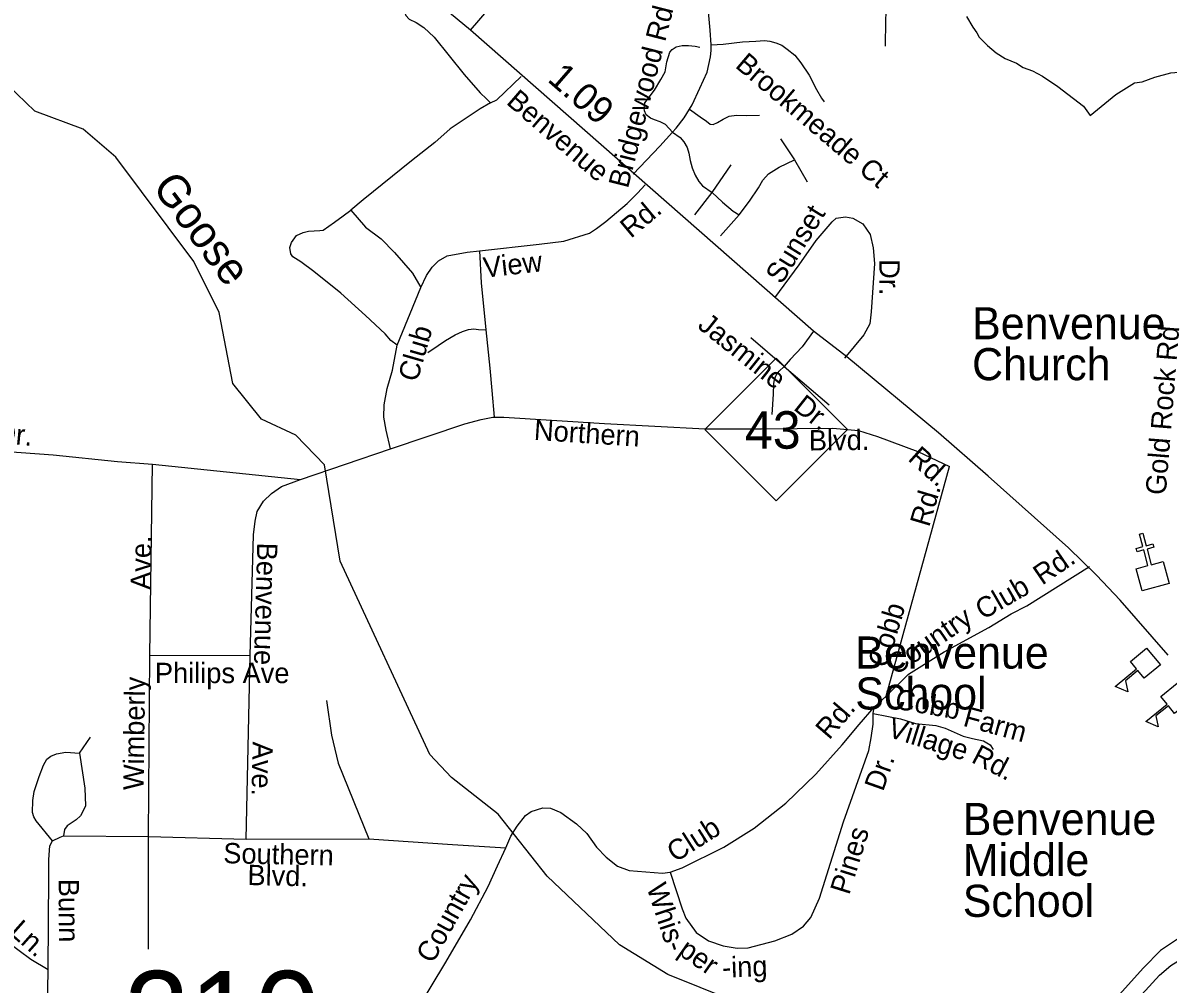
# Model space of a CAD drawing. Extents: x 2220236 to 2384410, y 720751 to 894131.
# Drawn here: x 2347089 to 2352437, y 812432 to 816921 of the extents above; entities that cross this region are included whole.
import ezdxf

# ---------------------------------------------------------------- set-up
doc = ezdxf.new("R2010")
doc.units = 0
for name, color, linetype in [('Exist Cultural Church CELL', 7, 'Continuous'), ('Exist Cultural Church Label', 7, 'Continuous'), ('Exist Cultural Educational Facility Elementary CELL', 7, 'Continuous'), ('Exist Cultural Educational Facility Elementary Label', 7, 'Continuous'), ('Exist Hydrographic Creek Single Shore', 7, 'Continuous'), ('Exist Hydrographic Creek Single Shore Label', 7, 'Continuous'), ('Exist Road Non-System Type 51', 7, 'Continuous'), ('Exist Road Non-System Type 51 Label', 7, 'Continuous'), ('Exist Road Primary NC Label', 7, 'Continuous'), ('Exist Road Primary NC Service Mileage Hundredths English Label', 7, 'Continuous'), ('Exist Road Primary NC Shield CELL', 7, 'Continuous'), ('Exist Road Primary NC Shield Number Label', 7, 'Continuous'), ('Exist Road Primary NC UnDivided 4 Lane Attributed', 7, 'Continuous'), ('Exist Road Secondary Structure Standard Bridge Number Label', 7, 'Continuous'), ('Exist Road Secondary Type 51 Attributed', 7, 'Continuous')]:
    doc.layers.add(name, color=color, linetype=linetype)

msp = doc.modelspace()

# ---------------------------------------------------------------- linework, layer by layer
at = {"layer": 'Exist Cultural Church CELL'}
msp.add_lwpolyline([(2352287.8, 814371.1), (2352342.7, 814386.1), (2352322.8, 814459.6), (2352292, 814451.3), (2352287.8, 814466.7), (2352318.7, 814475), (2352303, 814533.1), (2352318.5, 814537.3), (2352334.2, 814479.2), (2352365, 814487.5), (2352369.2, 814472.1), (2352338.3, 814463.8), (2352358.2, 814390.3), (2352413.9, 814405.2), (2352441.6, 814302.4), (2352315.5, 814268.4)], close=True, dxfattribs=at)
at = {"layer": 'Exist Cultural Educational Facility Elementary CELL'}
for points in [[(2352400.6, 813922.5), (2352324.7, 813860.5), (2352295.6, 813896.2), (2352237.5, 813848.7), (2352248.5, 813796.9), (2352190, 813822.3), (2352289.5, 813903.6), (2352260.4, 813939.2), (2352336.2, 814001.2)], [(2352543, 813758.3), (2352467.2, 813696.4), (2352438.1, 813732), (2352379.9, 813684.5), (2352390.9, 813632.7), (2352332.5, 813658.1), (2352432, 813739.4), (2352402.9, 813775.1), (2352478.7, 813837)]]:
    msp.add_lwpolyline(points, close=True, dxfattribs=at)
at = {"layer": 'Exist Hydrographic Creek Single Shore'}
msp.add_lwpolyline([(2350561.5, 812292.1), (2350100.5, 812476.8), (2349874.6, 812615.2), (2349537.5, 812936.3), (2349308.6, 813225.6), (2349090.4, 813397.2), (2348988.5, 813504.7), (2348569.6, 814406.5), (2348497.4, 814856.5), (2348362.5, 814995.4), (2348203.6, 815071), (2348068.5, 815236.2), (2348005.5, 815568.4), (2347886.6, 815806.3), (2347522.4, 816293.7), (2347370.4, 816425.3), (2347144.5, 816508), (2347018.6, 816630.8)], dxfattribs=at)
at = {"layer": 'Exist Road Non-System Type 51'}
for p, q in [((2349302.3, 816562.3), (2349415.1, 816670.2)), ((2349271.5, 816546.9), (2349302.3, 816562.3)), ((2350627, 816379), (2350692.4, 816280.8)), ((2350692.4, 816280.8), (2350751.8, 816178.2)), ((2350307.2, 816128.5), (2350396.6, 816258.5)), ((2350227.1, 816025), (2350307.2, 816128.5)), ((2350433.7, 816024.3), (2350346, 815926.8)), ((2348836.7, 815415.9), (2348947.4, 815685.1)), ((2350643.3, 815315.5), (2350487.2, 815450.8)), ((2350643.3, 815315.5), (2350854.4, 815137)), ((2348384.5, 814788.8), (2348804.7, 814931.8)), ((2347681.3, 813967.7), (2347693.3, 814859.4)), ((2347693.3, 814859.4), (2348384.5, 814788.8)), ((2351119.6, 813776), (2351416.4, 814849.1)), ((2347674.5, 813120.5), (2347681.3, 813967.7)), ((2347681.3, 813967.7), (2348150.4, 813966.3)), ((2348131.8, 813109.1), (2348150.4, 813966.3)), ((2351064.3, 813725.3), (2351119.6, 813776)), ((2351058.7, 813695.3), (2351064.3, 813725.3)), ((2347353.5, 813510), (2347404.4, 813584.7)), ((2347278.8, 813123.9), (2347674.5, 813120.5)), ((2347674.5, 813120.5), (2348131.8, 813109.1)), ((2348131.8, 813109.1), (2348704.7, 813109.6))]:
    msp.add_line(p, q, dxfattribs=at)
for points in [[(2351155.9, 817884.1), (2351143.1, 817535.8), (2351129.4, 817232.8), (2351122.6, 817094.2), (2351117.5, 816929.9), (2351115.7, 816811.8)], [(2349178.8, 816886.5), (2349265.8, 816987.6), (2349286.9, 817056.4), (2349326.2, 817102.7), (2349411.8, 817199.6), (2349461, 817265.6), (2349487.6, 817327.3), (2349543.8, 817459.3), (2349584.5, 817508.4), (2349621.7, 817546.3), (2349655.4, 817588.5), (2349683.5, 817625)], [(2350302.9, 816819.1), (2350298.6, 816886.7), (2350291.7, 816955.1), (2350284.9, 817020.2), (2350263.8, 817202.3)], [(2348992.7, 817043.3), (2348903.6, 817008.3), (2348883.7, 816996.1), (2348874, 816979.9), (2348872.1, 816967.8), (2348876.3, 816956), (2348892.5, 816938.2), (2348924.7, 816922.5), (2348960.9, 816899), (2349009.4, 816853.5), (2349149.5, 816679.4), (2349224.4, 816594.2), (2349252.8, 816566.6), (2349271.5, 816546.9)], [(2351494.8, 816951.1), (2351524.2, 816901.2), (2351543.4, 816875.2), (2351553.7, 816853.6), (2351592.7, 816814.8), (2351633.7, 816781.6), (2351676.3, 816754.8), (2351728.3, 816732.7), (2351760.1, 816712.9), (2351803.2, 816697), (2351850.8, 816672.1), (2351921.1, 816624.4), (2352041.3, 816531.4), (2352073, 816488.3), (2352193.2, 816585.9), (2352279.3, 816640.3), (2352315.6, 816644.9), (2352374.6, 816667.5), (2352449.9, 816687.7), (2352546.1, 816695.6), (2352648.6, 816699.6)], [(2350122, 816410.2), (2350088.8, 816446), (2350065.1, 816459.3), (2350038.3, 816468.3), (2350019, 816475.7), (2349999.6, 816492.1), (2349990.7, 816509.9), (2349989.2, 816523.3), (2349992.2, 816547.1), (2350013, 816573.9), (2350038.3, 816606.6), (2350068, 816657.2), (2350087.3, 816692.9), (2350096.3, 816739), (2350109.6, 816783.6), (2350120.1, 816797), (2350139.4, 816808.9), (2350167.6, 816814.9), (2350197.4, 816814.9), (2350228.6, 816811.9), (2350249.4, 816807.4)], [(2350201.4, 816518), (2350213.9, 816538.4), (2350249.8, 816615.4), (2350284, 816690.7), (2350299.4, 816762.6), (2350302.9, 816791.7), (2350302.9, 816819.1)], [(2350302.9, 816819.1), (2350358.5, 816821.6), (2350449.1, 816831.9), (2350510.7, 816835.3), (2350551.7, 816838.8), (2350577.4, 816835.3), (2350604.8, 816828.5), (2350632.1, 816816.5), (2350657.8, 816797.7), (2350693.7, 816770.3), (2350721.1, 816734.4), (2350760.4, 816676.2), (2350794.6, 816609.4), (2350818.6, 816570), (2350830.5, 816552.9)], [(2349271.5, 816546.9), (2349223.6, 816519.6), (2349083.3, 816425.4), (2349011.5, 816362.1), (2348903.7, 816276.5), (2348678, 816095.1), (2348619.8, 816045.5)], [(2350122, 816410.2), (2350138.7, 816428.8), (2350176.3, 816476.8), (2350201.4, 816518)], [(2350201.4, 816518), (2350250.9, 816482.4), (2350280.6, 816461.6), (2350298.4, 816448.2), (2350311.8, 816446.7), (2350332.6, 816455.6), (2350359.4, 816472), (2350386.1, 816485.4), (2350421.8, 816489.8), (2350469.4, 816488.4), (2350528.9, 816489.8)], [(2349938.5, 816214.9), (2350063.4, 816345), (2350122, 816410.2)], [(2350122, 816410.2), (2350157.2, 816385.7), (2350175.1, 816364.9), (2350191.4, 816339.6), (2350198.8, 816312.8), (2350204.8, 816278.6), (2350213.7, 816244.4), (2350228.6, 816210.2), (2350244.9, 816180.4), (2350262.8, 816159.6), (2350307.2, 816128.5)], [(2350433.7, 816024.3), (2350481.3, 816089), (2350524.4, 816149.9), (2350543.7, 816187.1), (2350570.5, 816215.4), (2350621, 816246.6), (2350692.4, 816280.8)], [(2349766.6, 815960.7), (2349811.1, 815993.3), (2349910.3, 816077.1), (2349958.2, 816125.1), (2349994.1, 816164.4)], [(2350307.2, 816128.5), (2350356.4, 816083.8), (2350405.5, 816042.1), (2350433.7, 816024.3)], [(2348836.7, 815415.9), (2348806.4, 815437.7), (2348780.1, 815469.2), (2348689.2, 815554.1), (2348573.9, 815658.7), (2348446.8, 815759.1), (2348386.3, 815804.5), (2348349.9, 815828), (2348339.8, 815841.8), (2348335.5, 815871.8), (2348343.2, 815895.9), (2348366.8, 815928.1), (2348396.7, 815942.6), (2348422.4, 815948.8), (2348474.5, 815951.3), (2348490.5, 815953.6), (2348544.5, 815990.7), (2348583.9, 816019.8), (2348619.8, 816045.5)], [(2348619.8, 816045.5), (2348689.1, 815967.6), (2348760.9, 815912.8), (2348824.2, 815847.8), (2348908.6, 815752.8), (2348947.4, 815685.1)], [(2350600.5, 815636.4), (2350713.4, 815790.5), (2350793.8, 815905.1), (2350867.1, 815992.2), (2350887.1, 816008.4), (2350930.8, 816015), (2350964.8, 816009.4), (2351011.2, 815981.9), (2351045.2, 815932.5), (2351058.9, 815870.9), (2351065.7, 815797.3), (2351050.3, 815571.4), (2351043.5, 815514.9), (2351016.1, 815463.6), (2350925.5, 815355.7)], [(2349220.3, 815856.2), (2349498.8, 815887.7), (2349614.4, 815900.8), (2349734.1, 815938.5), (2349766.6, 815960.7)], [(2348947.4, 815685.1), (2348972.7, 815741.6), (2349000.4, 815779.7), (2349029.9, 815810.1), (2349069.6, 815832.6), (2349163.4, 815849.8), (2349220.3, 815856.2)], [(2349220.3, 815856.2), (2349228.7, 815706.6), (2349250.9, 815487.5)], [(2348979, 815381.4), (2349028.6, 815413.9), (2349062.8, 815437.9), (2349107.3, 815463.5), (2349141.5, 815479), (2349168.8, 815489.2), (2349194.5, 815492.6), (2349216.7, 815489.2), (2349250.9, 815487.5)], [(2349250.9, 815487.5), (2349269.8, 815307.8), (2349278.3, 815203.4), (2349288.8, 815079.5)], [(2350780.7, 815480.8), (2350728.1, 815407.7), (2350671.6, 815348.2), (2350643.3, 815315.5)], [(2348804.7, 814931.8), (2348785.5, 815019.4), (2348774.8, 815079.4), (2348776.1, 815137.3), (2348789.2, 815213.5), (2348814.1, 815299.7), (2348836.7, 815415.9)], [(2350588.3, 815092.3), (2350594.3, 815187.5), (2350595.8, 815235.1), (2350598.7, 815256), (2350606.2, 815275.3), (2350621, 815294.6), (2350643.3, 815315.5)], [(2348804.7, 814931.8), (2349153.1, 815047.9), (2349228.9, 815068.8), (2349282.7, 815079.4), (2349288.8, 815079.5)], [(2349288.8, 815079.5), (2349334.7, 815080.1), (2349804.9, 815049.7), (2350274.9, 815025.4), (2350537.3, 815024.7), (2350870.8, 815028.5), (2350990.9, 815018), (2351079.1, 814989), (2351267.8, 814919.3), (2351416.4, 814849.1)], [(2346114.6, 815003.1), (2346511.4, 814958.6), (2346928.8, 814926.1), (2347229.8, 814903.9), (2347530.8, 814873.1), (2347693.3, 814859.4)], [(2348150.4, 813966.3), (2348165.6, 814530.1), (2348172.8, 814594.3), (2348182.4, 814638.5), (2348211.6, 814686.7), (2348249.4, 814723.2), (2348296.8, 814755.8), (2348384.5, 814788.8)], [(2351119.6, 813776), (2351224.2, 813879.2), (2351390.7, 813984.2), (2351599.7, 814097.7), (2351703, 814161), (2351776.5, 814197.8), (2352069, 814382.4)], [(2348505.8, 813756), (2348529.7, 813594), (2348560.5, 813463.9), (2348704.7, 813109.6)], [(2350111.9, 812954.1), (2350167.7, 812974.8), (2350362.4, 813071.2), (2350503.3, 813160.8), (2350651.8, 813276.5), (2350792.1, 813412.3), (2350914.6, 813549.5), (2350993.3, 813644.6), (2351064.3, 813725.3)], [(2350111.9, 812954.1), (2350167.9, 812782.9), (2350184.5, 812739.2), (2350233.2, 812673.7), (2350289.6, 812634.4), (2350358, 812611.2), (2350424.1, 812600.1), (2350476.1, 812600.6), (2350599.6, 812634.1), (2350679.1, 812665.1), (2350734.7, 812701.8), (2350768.2, 812742.2), (2350809.2, 812832.5), (2350920.8, 813189.8), (2351038.7, 813523.2), (2351050.1, 813581.3), (2351059.3, 813645.3), (2351058.7, 813695.3)], [(2351058.7, 813695.3), (2351186.7, 813670.1), (2351256.8, 813649.6), (2351352.6, 813639.3), (2351395.3, 813627.3), (2351479.1, 813589.6), (2351523.6, 813579.4), (2351574.1, 813567.4), (2351606.3, 813550), (2351619.4, 813528)], [(2347227.5, 813101.1), (2347151.3, 813193.9), (2347139.1, 813213.6), (2347132.9, 813233.5), (2347134.2, 813289.6), (2347141.7, 813331.7), (2347164.8, 813401.9), (2347184.1, 813454.1), (2347199.7, 813482.3), (2347219.6, 813496.6), (2347245.6, 813506.8), (2347289.4, 813515.4), (2347353.5, 813510)], [(2347353.5, 813510), (2347377.4, 813346.5), (2347380.3, 813264.4), (2347370.7, 813240.4), (2347357, 813218.3), (2347337, 813199.2), (2347294.8, 813170.7), (2347283.4, 813153.6), (2347278.8, 813123.9)], [(2346561.9, 813221.3), (2346708.5, 812991.2), (2346782.1, 812866.2), (2346834.9, 812796.7), (2346905.8, 812727.6), (2347016.9, 812629.1), (2347125.8, 812548.3), (2347207, 812500.9)], [(2349344.5, 813067.6), (2349366.8, 813122.4), (2349396.1, 813168.9), (2349435, 813220), (2349462.6, 813238.3), (2349516.4, 813254.9), (2349552.5, 813253.4), (2349600.7, 813234), (2349673.3, 813180.7), (2349722, 813135.5), (2349766.6, 813071.9), (2349813.1, 813024.6), (2349865.6, 812983.3), (2349919.9, 812961.9), (2350075.9, 812949.6), (2350111.9, 812954.1)], [(2347227.5, 813101.1), (2347262.9, 813118.2), (2347278.8, 813123.9)], [(2347675.6, 812595.6), (2347675.6, 812781.6), (2347674.5, 813120.5)], [(2348704.7, 813109.6), (2349094.1, 813084.1), (2349344.5, 813067.6)], [(2347207, 812500.9), (2347210.4, 812936.8), (2347210.4, 813013.2), (2347215, 813077.1), (2347227.5, 813101.1)], [(2348868.2, 812209.3), (2349063.2, 812534.5), (2349178.6, 812732.2), (2349260.7, 812887.9), (2349305.2, 812983.8), (2349344.5, 813067.6)], [(2352074.9, 812015.4), (2352095.7, 812076.4), (2352122.4, 812135.9), (2352153.7, 812189.5), (2352186.4, 812238.6), (2352242.9, 812307), (2352330.6, 812402.2), (2352396, 812473.6), (2352449.5, 812518.2), (2352514.9, 812559.9), (2352620.4, 812597), (2352715.6, 812616.4), (2352836, 812646.1), (2352873.2, 812653.6)], [(2347162.9, 811993.7), (2347191.9, 812050.1), (2347200.5, 812122), (2347207, 812500.9)]]:
    msp.add_lwpolyline(points, dxfattribs=at)
at = {"layer": 'Exist Road Primary NC Shield CELL'}
msp.add_lwpolyline([(2350273.3, 815022), (2350606.3, 815355), (2350939.3, 815022), (2350606.3, 814689)], close=True, dxfattribs=at)
at = {"layer": 'Exist Road Primary NC UnDivided 4 Lane Attributed'}
msp.add_lwpolyline([(2352437.3, 813968.5), (2352212, 814225), (2352102.6, 814341.5), (2351971.1, 814470), (2351596.9, 814804.6), (2351364, 815006.4), (2350936.5, 815362.1), (2350780.7, 815480.8), (2349178.8, 816886.5), (2348992.7, 817043.3), (2348728.2, 817276.8), (2348347, 817591.8), (2348124.6, 817788.7)], dxfattribs=at)
at = {"layer": 'Exist Road Secondary Type 51 Attributed'}
msp.add_lwpolyline([(2352484.6, 812644.4), (2352401, 812589.2), (2352321.3, 812507.9), (2352179.4, 812350.1)], dxfattribs=at)

# ---------------------------------------------------------------- texts
at = {"layer": 'Exist Cultural Church Label'}
for s, p in [('Benvenue', (2351521.2, 815443.2)), ('Church', (2351521.2, 815252.2))]:
    msp.add_text(s, height=150, dxfattribs=at).set_placement(p)
at = {"layer": 'Exist Cultural Educational Facility Elementary Label'}
for s, p in [('Benvenue', (2350975.8, 813905.4)), ('School', (2350975.8, 813714.4)), ('Benvenue', (2351477.8, 813128)), ('Middle', (2351477.8, 812937)), ('School', (2351477.8, 812746))]:
    msp.add_text(s, height=150, dxfattribs=at).set_placement(p)
at = {"layer": 'Exist Hydrographic Creek Single Shore Label'}
msp.add_text('Goose', height=150, rotation=306.7688, dxfattribs=at).set_placement((2347688.8, 816153.2))
at = {"layer": 'Exist Road Non-System Type 51 Label'}
for s, rotation, p in [('Bridgewood Rd', 75.7697, (2349913.9, 816144.4)), ('Brookmeade Ct', 319.6597, (2350410.5, 816716.2)), ('Rd.', 39.874, (2349927.8, 815911.6)), ('Sunset', 58.2705, (2350631.6, 815695.8)), ('View', 6.4471, (2349244, 815730.3)), ('Dr.', 270.0766, (2351088.3, 815817.3)), ('Jasmine', 321.4334, (2350234.2, 815499.3)), ('Club', 73.8891, (2348929.9, 815240.1)), ('Gold Rock Rd', 85.3812, (2352425.5, 814713.6)), ('Dr.', 321.4301, (2350682.6, 815117.5)), ('Dr.', 354.6704, (2346961.2, 814960.9)), ('Northern', 356.3008, (2349473.2, 814973.6)), ('Blvd.', 0.6488, (2350759.4, 814923.7)), ('Rd.', 73.3909, (2351320.1, 814562.9)), ('Ave.', 89.5204, (2347686.2, 814272.8)), ('Benvenue', 268.4557, (2348183, 814494.6)), ('Rd.', 34.3156, (2351848.4, 814292.4)), ('Club', 29.9413, (2351571.5, 814131)), ('Cobb', 73.3909, (2351123.7, 813904.4)), ('Country', 34.25, (2351163.6, 813871.1)), ('Wimberly', 89.1969, (2347652.2, 813337.3)), ('Cobb', 350.1776, (2351157, 813718.8)), ('Rd.', 49.2773, (2350853.6, 813569)), ('Farm', 344.6333, (2351474.6, 813638.9)), ('Village', 342.5766, (2351121.6, 813588.6)), ('Ave.', 268.7921, (2348161.6, 813564.9)), ('Rd.', 332.4851, (2351512.9, 813470.6)), ('Dr.', 70.5248, (2351105.2, 813328)), ('Club', 32.5707, (2350135.1, 812997.7)), ('Pines', 72.6545, (2350947, 812844.9)), ('Southern', 358.8083, (2348023.7, 812996.6)), ('Blvd.', 358.7389, (2348136.4, 812894.6)), ('Country', 60.8259, (2349002.4, 812523.4)), ('Bunn', 270.2107, (2347255.6, 812923.6)), ('Whis-', 288.1125, (2350000, 812885)), ('Ln.', 318.4406, (2347020.8, 812669.5)), ('per', 325.1328, (2350143.5, 812573.8)), ('-ing', 2.241, (2350355.5, 812461.8))]:
    msp.add_text(s, height=95, rotation=rotation, dxfattribs=at).set_placement(p)
msp.add_text('Philips Ave', height=95, dxfattribs=at).set_placement((2347705, 813837.4))
at = {"layer": 'Exist Road Primary NC Label'}
for s, rotation, p in [('Benvenue', 319.3451, (2349341.6, 816545.4)), ('Rd.', 318.228, (2351216.8, 814880.8))]:
    msp.add_text(s, height=95, rotation=rotation, dxfattribs=at).set_placement(p)
at = {"layer": 'Exist Road Primary NC Service Mileage Hundredths English Label'}
msp.add_text('1.09', height=125, rotation=318.9121, dxfattribs=at).set_placement((2349533.2, 816651.5))
at = {"layer": 'Exist Road Primary NC Shield Number Label'}
msp.add_text('43', height=175, dxfattribs=at).set_placement((2350460.5, 814932.3))
at = {"layer": 'Exist Road Secondary Structure Standard Bridge Number Label'}
msp.add_text('210', height=410.1, dxfattribs=at).set_placement((2347560.6, 812083.2))

doc.saveas('drawing.dxf')
